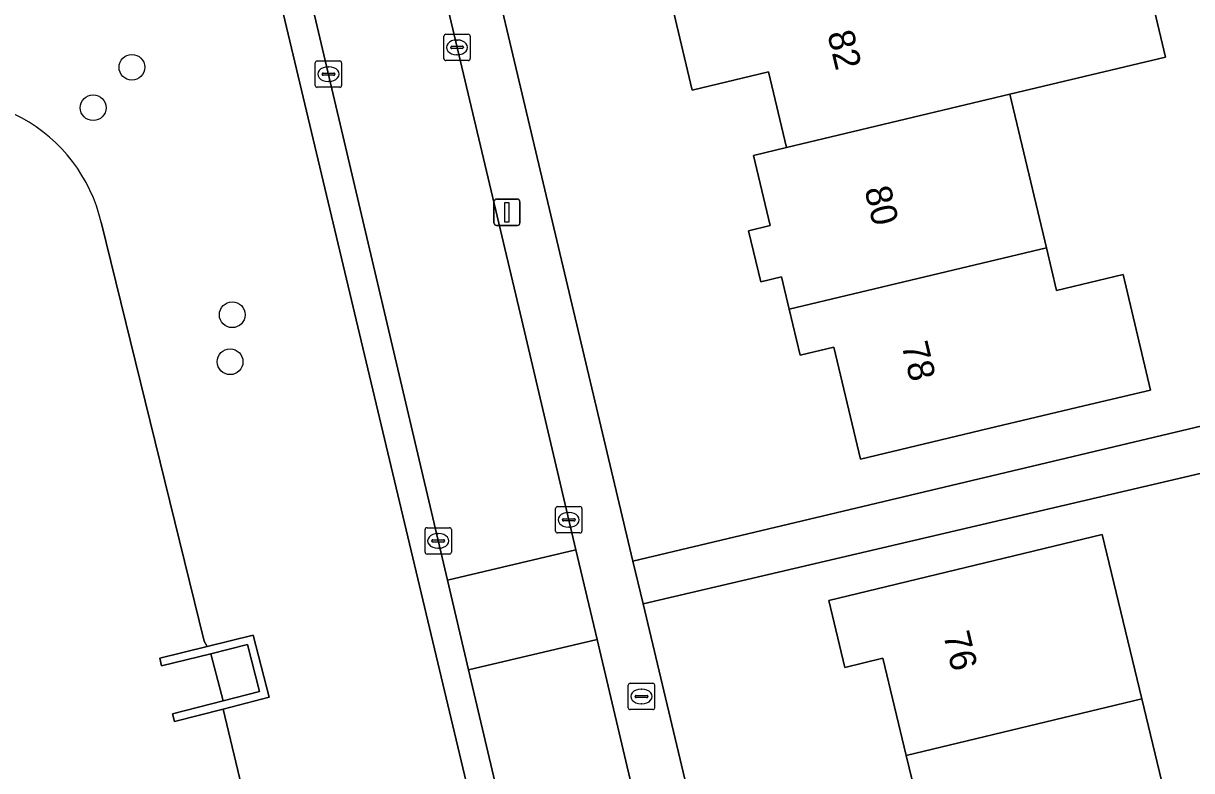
# Model space of a CAD drawing. Extents: x 158455 to 159797, y 387218 to 388672.
# Drawn here: x 159526.43 to 159570.8, y 388372.68 to 388401.05 of the extents above; entities that cross this region are included whole.
import ezdxf

# ---------------------------------------------------------------- set-up
doc = ezdxf.new("R2010")
doc.units = 0
for name, color, linetype in [('IMGEO_Boom', 7, 'Continuous'), ('IMGEO_Brandkraan', 7, 'Continuous'), ('IMGEO_Erf', 7, 'Continuous'), ('IMGEO_Groenvoorziening', 7, 'Continuous'), ('IMGEO_Kademuur', 7, 'Continuous'), ('IMGEO_Kolk', 7, 'Continuous'), ('IMGEO_Lichtmast', 7, 'Continuous'), ('IMGEO_Meer_plas_ven_vijver', 7, 'Continuous'), ('IMGEO_Pand', 7, 'Continuous'), ('IMGEO_Pand_nummerreeks', 7, 'Continuous'), ('IMGEO_Rijbaan_lokaal_open', 7, 'Continuous'), ('IMGEO_Stuw', 7, 'Continuous'), ('IMGEO_Voetpad_open', 7, 'Continuous')]:
    doc.layers.add(name, color=color, linetype=linetype)

msp = doc.modelspace()

# ---------------------------------------------------------------- linework, layer by layer
at = {"layer": 'IMGEO_Boom'}
for centre in [(159530.549, 388399.386), (159529.078, 388397.852), (159534.361, 388389.99), (159534.279, 388388.206)]:
    msp.add_circle(centre, 0.489, dxfattribs=at)
at = {"layer": 'IMGEO_Brandkraan'}
for p, q in [((159549.405, 388375.07), (159549.405, 388375.922)), ((159549.48, 388375.996), (159550.332, 388375.996)), ((159549.893, 388375.776), (159549.918, 388375.776)), ((159550.406, 388375.922), (159550.406, 388375.07)), ((159549.664, 388375.49), (159549.664, 388375.502)), ((159550.102, 388375.453), (159549.704, 388375.453)), ((159549.707, 388375.539), (159550.105, 388375.539)), ((159550.148, 388375.502), (159550.148, 388375.49)), ((159550.332, 388374.996), (159549.48, 388374.996)), ((159549.916, 388375.216), (159549.891, 388375.216))]:
    msp.add_line(p, q, dxfattribs=at)
for points in [[(159549.405, 388375.07), (159549.405, 388375.922)], [(159549.48, 388375.996), (159550.332, 388375.996)], [(159550.406, 388375.922), (159550.406, 388375.07)], [(159550.332, 388374.996), (159549.48, 388374.996)]]:
    msp.add_lwpolyline(points, dxfattribs=at)
for centre, radius, start, end in [((159549.482, 388375.92), 0.0765, 91.552, 178.448), ((159549.482, 388375.92), 0.0765, 91.552, 178.448), ((159550.33, 388375.92), 0.0765, 1.552, 88.448), ((159550.33, 388375.92), 0.0765, 1.552, 88.448), ((159549.704, 388375.499), 0.0403, 85.8775, 175.7526), ((159549.701, 388375.489), 0.0366, 178.938, 274.7102), ((159550.105, 388375.496), 0.043, 264.8664, 352.4533), ((159550.109, 388375.501), 0.0386, 1.7309, 96.639), ((159549.482, 388375.072), 0.0765, 181.552, 268.448), ((159549.482, 388375.072), 0.0765, 181.552, 268.448), ((159550.33, 388375.072), 0.0765, 271.552, 358.448), ((159550.33, 388375.072), 0.0765, 271.552, 358.448)]:
    msp.add_arc(centre, radius, start, end, dxfattribs=at)
for centre, major_axis, ratio, start_param, end_param in [((159549.892, 388375.496), (-0.387, 0.002), 0.722429, 4.712389, 7.853982), ((159549.917, 388375.496), (-0.39, 0.002), 0.717154, 1.570796, 4.712389)]:
    msp.add_ellipse(centre, major_axis=major_axis, ratio=ratio, start_param=start_param, end_param=end_param, dxfattribs=at)
at = {"layer": 'IMGEO_Erf'}
for points in [[(159543.115, 388407.886), (159549.583, 388380.64), (159587.929, 388389.743)], [(159568.43, 388405.588), (159569.815, 388399.775), (159563.896, 388398.36), (159565.284, 388392.529), (159565.669, 388390.911), (159568.2, 388391.514), (159569.243, 388387.133), (159566.712, 388386.53), (159563.087, 388385.667), (159558.222, 388384.509), (159557.21, 388388.764), (159555.933, 388388.46), (159555.519, 388390.2), (159555.225, 388391.432), (159554.433, 388391.243), (159553.973, 388393.179), (159554.79, 388393.373), (159554.155, 388396.039), (159555.42, 388396.34), (159554.736, 388399.211), (159551.836, 388398.518), (159551.135, 388401.454)], [(159584.552, 388372.474), (159583.067, 388378.634), (159582.324, 388378.46), (159580.83, 388384.824), (159584.125, 388385.598), (159587.419, 388386.371), (159588.913, 388380.006), (159589.115, 388379.011), (159590.365, 388379.327), (159588.339, 388387.99), (159549.968, 388379.017), (159555.256, 388356.744)], [(159560.853, 388369.559), (159559.964, 388373.255), (159559.075, 388376.948), (159557.629, 388376.6), (159557.017, 388379.145), (159567.408, 388381.645), (159568.908, 388375.409), (159570.413, 388369.149)]]:
    msp.add_lwpolyline(points, dxfattribs=at)
at = {"layer": 'IMGEO_Groenvoorziening'}
for points in [[(159539.93, 388342.943), (159547.048, 388338.57), (159550.324, 388342.535), (159535.217, 388405.975)], [(159529.381, 388393.507), (159533.289, 388377.599), (159533.409, 388377.395), (159535.157, 388377.826), (159535.768, 388375.464), (159534.017, 388375.017), (159540.565, 388347.633)]]:
    msp.add_lwpolyline(points, dxfattribs=at)
msp.add_arc((159523.453, 388392.114), 6.09, 13.227, 109.7222, dxfattribs=at)
at = {"layer": 'IMGEO_Kademuur'}
msp.add_lwpolyline([(159534.013, 388375.325), (159532.09, 388374.835), (159532.164, 388374.544), (159534.017, 388375.017), (159535.768, 388375.464), (159535.157, 388377.826), (159533.409, 388377.395), (159531.607, 388376.95), (159531.679, 388376.659), (159533.545, 388377.119), (159534.941, 388377.464), (159535.402, 388375.68)], close=True, dxfattribs=at)
at = {"layer": 'IMGEO_Kolk'}
for p, q in [((159542.474, 388400.642), (159543.326, 388400.642)), ((159542.399, 388399.716), (159542.399, 388400.568)), ((159542.701, 388400.185), (159543.099, 388400.185)), ((159542.887, 388400.422), (159542.912, 388400.422)), ((159543.4, 388400.568), (159543.4, 388399.716)), ((159542.658, 388400.136), (159542.658, 388400.148)), ((159543.096, 388400.099), (159542.698, 388400.099)), ((159542.91, 388399.862), (159542.885, 388399.862)), ((159543.142, 388400.148), (159543.142, 388400.136)), ((159537.516, 388398.7), (159537.516, 388399.552)), ((159537.591, 388399.626), (159538.443, 388399.626)), ((159538.004, 388399.406), (159538.029, 388399.406)), ((159538.517, 388399.552), (159538.517, 388398.7)), ((159543.326, 388399.642), (159542.474, 388399.642)), ((159537.775, 388399.12), (159537.775, 388399.132)), ((159538.213, 388399.083), (159537.815, 388399.083)), ((159537.818, 388399.169), (159538.216, 388399.169)), ((159538.027, 388398.846), (159538.002, 388398.846)), ((159538.259, 388399.132), (159538.259, 388399.12)), ((159538.443, 388398.626), (159537.591, 388398.626)), ((159546.642, 388381.778), (159546.642, 388382.63)), ((159546.717, 388382.704), (159547.569, 388382.704)), ((159547.13, 388382.484), (159547.155, 388382.484)), ((159547.643, 388382.63), (159547.643, 388381.778)), ((159546.901, 388382.198), (159546.901, 388382.21)), ((159547.339, 388382.161), (159546.941, 388382.161)), ((159546.944, 388382.247), (159547.342, 388382.247)), ((159547.385, 388382.21), (159547.385, 388382.198)), ((159541.684, 388380.978), (159541.684, 388381.83)), ((159541.759, 388381.904), (159542.611, 388381.904)), ((159542.172, 388381.684), (159542.197, 388381.684)), ((159542.685, 388381.83), (159542.685, 388380.978)), ((159547.569, 388381.704), (159546.717, 388381.704)), ((159547.153, 388381.924), (159547.128, 388381.924)), ((159541.943, 388381.398), (159541.943, 388381.41)), ((159542.381, 388381.361), (159541.983, 388381.361)), ((159541.986, 388381.447), (159542.384, 388381.447)), ((159542.195, 388381.124), (159542.17, 388381.124)), ((159542.427, 388381.41), (159542.427, 388381.398)), ((159542.611, 388380.904), (159541.759, 388380.904))]:
    msp.add_line(p, q, dxfattribs=at)
for points in [[(159542.474, 388400.642), (159543.326, 388400.642)], [(159542.399, 388399.716), (159542.399, 388400.568)], [(159543.4, 388400.568), (159543.4, 388399.716)], [(159537.516, 388398.7), (159537.516, 388399.552)], [(159537.591, 388399.626), (159538.443, 388399.626)], [(159538.517, 388399.552), (159538.517, 388398.7)], [(159543.326, 388399.642), (159542.474, 388399.642)], [(159538.443, 388398.626), (159537.591, 388398.626)], [(159546.642, 388381.778), (159546.642, 388382.63)], [(159546.717, 388382.704), (159547.569, 388382.704)], [(159547.643, 388382.63), (159547.643, 388381.778)], [(159541.684, 388380.978), (159541.684, 388381.83)], [(159541.759, 388381.904), (159542.611, 388381.904)], [(159542.685, 388381.83), (159542.685, 388380.978)], [(159547.569, 388381.704), (159546.717, 388381.704)], [(159542.611, 388380.904), (159541.759, 388380.904)]]:
    msp.add_lwpolyline(points, dxfattribs=at)
for centre, radius, start, end in [((159542.476, 388400.566), 0.0765, 91.552, 178.448), ((159542.476, 388400.566), 0.0765, 91.552, 178.448), ((159543.324, 388400.566), 0.0765, 1.552, 88.448), ((159543.324, 388400.566), 0.0765, 1.552, 88.448), ((159542.698, 388400.145), 0.0403, 85.8775, 175.7526), ((159543.103, 388400.147), 0.0386, 1.7309, 96.639), ((159542.695, 388400.135), 0.0366, 178.938, 274.7102), ((159543.099, 388400.142), 0.043, 264.8664, 352.4533), ((159537.593, 388399.55), 0.0765, 91.552, 178.448), ((159537.593, 388399.55), 0.0765, 91.552, 178.448), ((159538.441, 388399.55), 0.0765, 1.552, 88.448), ((159538.441, 388399.55), 0.0765, 1.552, 88.448), ((159542.476, 388399.718), 0.0765, 181.552, 268.448), ((159542.476, 388399.718), 0.0765, 181.552, 268.448), ((159543.324, 388399.718), 0.0765, 271.552, 358.448), ((159543.324, 388399.718), 0.0765, 271.552, 358.448), ((159537.815, 388399.129), 0.0403, 85.8775, 175.7526), ((159537.812, 388399.119), 0.0366, 178.938, 274.7102), ((159538.216, 388399.126), 0.043, 264.8664, 352.4533), ((159538.22, 388399.131), 0.0386, 1.7309, 96.639), ((159537.593, 388398.702), 0.0765, 181.552, 268.448), ((159537.593, 388398.702), 0.0765, 181.552, 268.448), ((159538.441, 388398.702), 0.0765, 271.552, 358.448), ((159538.441, 388398.702), 0.0765, 271.552, 358.448), ((159546.719, 388382.628), 0.0765, 91.552, 178.448), ((159546.719, 388382.628), 0.0765, 91.552, 178.448), ((159547.567, 388382.628), 0.0765, 1.552, 88.448), ((159547.567, 388382.628), 0.0765, 1.552, 88.448), ((159546.941, 388382.207), 0.0403, 85.8775, 175.7526), ((159546.938, 388382.197), 0.0366, 178.938, 274.7102), ((159547.342, 388382.204), 0.043, 264.8664, 352.4533), ((159547.346, 388382.209), 0.0386, 1.7309, 96.639), ((159541.761, 388381.828), 0.0765, 91.552, 178.448), ((159541.761, 388381.828), 0.0765, 91.552, 178.448), ((159542.609, 388381.828), 0.0765, 1.552, 88.448), ((159542.609, 388381.828), 0.0765, 1.552, 88.448), ((159546.719, 388381.78), 0.0765, 181.552, 268.448), ((159546.719, 388381.78), 0.0765, 181.552, 268.448), ((159547.567, 388381.78), 0.0765, 271.552, 358.448), ((159547.567, 388381.78), 0.0765, 271.552, 358.448), ((159541.983, 388381.407), 0.0403, 85.8775, 175.7526), ((159541.98, 388381.397), 0.0366, 178.938, 274.7102), ((159542.384, 388381.404), 0.043, 264.8664, 352.4533), ((159542.388, 388381.409), 0.0386, 1.7309, 96.639), ((159541.761, 388380.98), 0.0765, 181.552, 268.448), ((159541.761, 388380.98), 0.0765, 181.552, 268.448), ((159542.609, 388380.98), 0.0765, 271.552, 358.448), ((159542.609, 388380.98), 0.0765, 271.552, 358.448)]:
    msp.add_arc(centre, radius, start, end, dxfattribs=at)
for centre, major_axis, ratio, start_param, end_param in [((159542.886, 388400.142), (-0.387, 0.002), 0.722429, 4.712389, 7.853982), ((159542.911, 388400.142), (-0.39, 0.002), 0.717154, 1.570796, 4.712389), ((159538.003, 388399.126), (-0.387, 0.002), 0.722429, 4.712389, 7.853982), ((159538.028, 388399.126), (-0.39, 0.002), 0.717154, 1.570796, 4.712389), ((159547.129, 388382.204), (-0.387, 0.002), 0.722429, 4.712389, 7.853982), ((159547.154, 388382.204), (-0.39, 0.002), 0.717154, 1.570796, 4.712389), ((159542.171, 388381.404), (-0.387, 0.002), 0.722429, 4.712389, 7.853982), ((159542.196, 388381.404), (-0.39, 0.002), 0.717154, 1.570796, 4.712389)]:
    msp.add_ellipse(centre, major_axis=major_axis, ratio=ratio, start_param=start_param, end_param=end_param, dxfattribs=at)
at = {"layer": 'IMGEO_Lichtmast'}
for p, q in [((159544.301, 388393.481), (159544.301, 388394.281)), ((159544.301, 388394.281), (159544.301, 388393.481)), ((159544.401, 388394.381), (159545.191, 388394.381)), ((159545.191, 388394.381), (159544.401, 388394.381)), ((159545.291, 388394.281), (159545.291, 388393.481)), ((159545.291, 388393.481), (159545.291, 388394.281)), ((159545.191, 388393.381), (159544.401, 388393.381)), ((159544.401, 388393.381), (159545.191, 388393.381))]:
    msp.add_line(p, q, dxfattribs=at)
msp.add_lwpolyline([(159544.721, 388394.256), (159544.871, 388394.256), (159544.871, 388393.506), (159544.721, 388393.506), (159544.721, 388394.256)], dxfattribs=at)
for centre, start, end in [((159544.401, 388394.281), 90, 180), ((159544.401, 388394.281), 90, 180), ((159545.191, 388394.281), 0, 90), ((159545.191, 388394.281), 360, 90), ((159544.401, 388393.481), 180, 270), ((159544.401, 388393.481), 180, 270), ((159545.191, 388393.481), 270, 0), ((159545.191, 388393.481), 270, 0)]:
    msp.add_arc(centre, 0.1, start, end, dxfattribs=at)
at = {"layer": 'IMGEO_Meer_plas_ven_vijver'}
msp.add_lwpolyline([(159540.565, 388347.633), (159534.017, 388375.017), (159532.164, 388374.544), (159532.09, 388374.835), (159534.013, 388375.325), (159533.545, 388377.119), (159531.679, 388376.659), (159531.607, 388376.95), (159533.409, 388377.395), (159533.289, 388377.599), (159529.381, 388393.507)], dxfattribs=at)
msp.add_lwpolyline([(159533.545, 388377.119), (159534.013, 388375.325), (159535.402, 388375.68), (159534.941, 388377.464)], close=True, dxfattribs=at)
msp.add_arc((159523.453, 388392.114), 6.09, 13.227, 109.7222, dxfattribs=at)
at = {"layer": 'IMGEO_Pand'}
for points in [[(159568.43, 388405.588), (159552.73, 388401.835), (159551.135, 388401.454), (159551.836, 388398.518), (159554.736, 388399.211), (159555.42, 388396.34), (159563.896, 388398.36), (159569.815, 388399.775)], [(159565.284, 388392.529), (159563.896, 388398.36), (159555.42, 388396.34), (159554.155, 388396.039), (159554.79, 388393.373), (159553.973, 388393.179), (159554.433, 388391.243), (159555.225, 388391.432), (159555.519, 388390.2)], [(159565.284, 388392.529), (159555.519, 388390.2), (159555.933, 388388.46), (159557.21, 388388.764), (159558.222, 388384.509), (159563.087, 388385.667), (159566.712, 388386.53), (159569.243, 388387.133), (159568.2, 388391.514), (159565.669, 388390.911)], [(159568.908, 388375.409), (159567.408, 388381.645), (159557.017, 388379.145), (159557.629, 388376.6), (159559.075, 388376.948), (159559.964, 388373.255)], [(159568.908, 388375.409), (159559.964, 388373.255), (159560.853, 388369.559), (159559.375, 388369.204), (159559.992, 388366.64), (159570.413, 388369.149)]]:
    msp.add_lwpolyline(points, close=True, dxfattribs=at)
at = {"layer": 'IMGEO_Rijbaan_lokaal_open'}
for points in [[(159531.305, 388427.397), (159537.539, 388401.147), (159542.534, 388379.912), (159547.414, 388381.063), (159545.356, 388389.781), (159536.5, 388427.162)], [(159555.3, 388347.905), (159555.151, 388348.285), (159548.218, 388377.656), (159543.336, 388376.504), (159544.332, 388372.268), (159550.499, 388346.332)]]:
    msp.add_lwpolyline(points, dxfattribs=at)
msp.add_lwpolyline([(159543.336, 388376.504), (159548.218, 388377.656), (159547.414, 388381.063), (159542.534, 388379.912)], close=True, dxfattribs=at)
at = {"layer": 'IMGEO_Stuw'}
msp.add_lwpolyline([(159533.545, 388377.119), (159534.013, 388375.325)], dxfattribs=at)
at = {"layer": 'IMGEO_Voetpad_open'}
for points in [[(159540.523, 388423.839), (159539.794, 388426.886), (159539.55, 388427.913), (159538.402, 388427.64), (159536.5, 388427.162), (159545.356, 388389.781), (159547.414, 388381.063), (159548.218, 388377.656), (159555.151, 388348.285), (159555.3, 388347.905)], [(159550.499, 388346.332), (159544.332, 388372.268), (159543.336, 388376.504), (159542.534, 388379.912), (159537.539, 388401.147), (159531.305, 388427.397)], [(159530.795, 388425.753), (159531.824, 388420.634), (159535.217, 388405.975), (159550.324, 388342.535), (159555.044, 388338.753), (159556.36, 388333.244), (159556.781, 388331.482), (159557.001, 388330.561), (159557.218, 388329.655), (159557.491, 388328.438), (159560.315, 388316.723), (159559.493, 388316.518), (159559.783, 388315.496), (159560.486, 388312.529), (159561.188, 388309.563), (159561.388, 388308.754), (159562.399, 388308.96), (159565.094, 388297.631)], [(159555.256, 388356.744), (159549.968, 388379.017), (159549.583, 388380.64), (159543.115, 388407.886), (159544.247, 388408.15), (159543.991, 388409.229), (159543.305, 388412.069), (159542.541, 388415.228), (159542.258, 388416.519), (159541.133, 388416.252), (159540.285, 388419.625), (159541.454, 388419.903), (159541.211, 388420.964), (159540.523, 388423.839)]]:
    msp.add_lwpolyline(points, dxfattribs=at)
msp.add_lwpolyline([(159588.339, 388387.99), (159587.929, 388389.743), (159549.583, 388380.64), (159549.968, 388379.017)], close=True, dxfattribs=at)

# ---------------------------------------------------------------- texts
at = {"layer": 'IMGEO_Pand_nummerreeks'}
for s, rotation, p in [('82', 283.4127, (159556.959, 388400.669)), ('80', 283.4104, (159558.37, 388394.755)), ('78', 283.4104, (159559.779, 388388.847)), ('76', 283.6743, (159561.363, 388377.845))]:
    msp.add_text(s, height=1, rotation=rotation, dxfattribs=at).set_placement(p)

doc.saveas('drawing.dxf')
